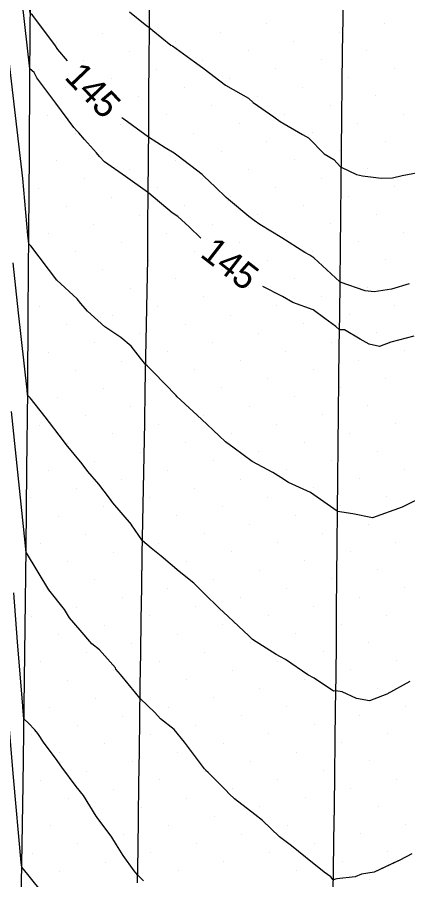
# Model space of a CAD drawing. Extents: x 2354170 to 2357230, y 866100 to 868290.
# Drawn here: x 2355332.5 to 2355362.2, y 866949.4 to 867015 of the extents above; entities that cross this region are included whole.
import ezdxf

# ---------------------------------------------------------------- set-up
doc = ezdxf.new("R2010")
doc.units = 0
for name, color, linetype in [('Default', 7, 'Continuous'), ('DTM Contours Major', 7, 'Continuous'), ('DTM Contours Major Text', 7, 'Continuous'), ('DTM Contours Minor', 7, 'Continuous'), ('Exist DTM Breakline', 7, 'Continuous'), ('Exist DTM Scan Elevation Point', 7, 'Continuous'), ('Exist Roads EOP', 7, 'Continuous')]:
    doc.layers.add(name, color=color, linetype=linetype)

msp = doc.modelspace()

# ---------------------------------------------------------------- linework, layer by layer
at = {"layer": 'Default'}
for points in [[(2355334.511, 866948.224), (2355333.27, 866949.773), (2355332.815, 866950.328), (2355332.783, 866950.683), (2355332.2, 866957.18), (2355331.83, 866961.401), (2355331.721, 866962.487), (2355331.466, 866965.56), (2355331.289, 866967.884), (2355329.945, 866980.267), (2355329.331, 866991.697), (2355329.295, 866992.621), (2355327.966, 867018.821)], [(2355346.433, 866998.193), (2355345.54, 866999.053), (2355344.678, 866999.838), (2355344.251, 867000.128), (2355342.482, 867001.614), (2355342.45, 867001.642), (2355342.432, 867001.653), (2355342.39, 867001.686), (2355340.707, 867002.899), (2355339.118, 867004.009), (2355338.717, 867004.421), (2355338.496, 867004.693), (2355337.578, 867005.702), (2355337.146, 867006.223), (2355337.003, 867006.361), (2355336.783, 867006.617), (2355335.399, 867008.468), (2355333.964, 867010.396), (2355333.768, 867010.799), (2355333.441, 867011.077), (2355332.67, 867017.86)], [(2355363.643, 866978.665), (2355361.733, 866977.731), (2355359.491, 866976.919), (2355357.997, 866977.204), (2355356.838, 866977.402), (2355356.834, 866977.401), (2355356.808, 866977.42), (2355354.768, 866978.842), (2355353.111, 866979.593), (2355352.516, 866979.969), (2355351.918, 866980.366), (2355350.326, 866981.19), (2355348.969, 866982.213), (2355348.318, 866982.686), (2355347.828, 866983.141), (2355346.474, 866984.429), (2355344.909, 866985.864), (2355344.611, 866986.145), (2355344.546, 866986.214), (2355342.845, 866988.006), (2355342.351, 866988.478), (2355342.251, 866988.563), (2355341.85, 866989.069), (2355341.144, 866989.966), (2355340.343, 866990.637), (2355339.129, 866991.452), (2355337.828, 866992.627), (2355337.298, 866993.215), (2355337.033, 866993.571), (2355335.479, 866994.996), (2355333.497, 866997.6), (2355333.353, 866997.752), (2355333.28, 866998.428), (2355332.899, 867002.733), (2355331.291, 867016.476)], [(2355341.009, 867015.423), (2355342.199, 867014.468), (2355342.313, 867014.387), (2355342.483, 867014.245), (2355342.523, 867014.219), (2355342.553, 867014.193), (2355342.595, 867014.155), (2355342.795, 867013.991), (2355344.16, 867012.887), (2355344.277, 867012.825), (2355345.96, 867011.626), (2355346.312, 867011.369), (2355346.7, 867011.072), (2355348.303, 867009.849), (2355350.053, 867008.851), (2355350.425, 867008.525), (2355351.978, 867007.439), (2355352.458, 867007.067), (2355354.175, 867006.083), (2355354.631, 867005.821), (2355355.801, 867004.61), (2355356.551, 867004.192), (2355357.043, 867003.633), (2355357.113, 867003.592), (2355358.278, 867003.038), (2355358.724, 867002.945), (2355360.14, 867002.765), (2355361.014, 867002.796), (2355361.732, 867002.961), (2355363.775, 867003.358)], [(2355362.322, 866964.444), (2355360.59, 866963.499), (2355359.262, 866962.981), (2355358.265, 866963.145), (2355357.173, 866963.656), (2355356.703, 866963.751), (2355356.518, 866963.71), (2355355.047, 866964.705), (2355354.579, 866964.965), (2355352.869, 866966.127), (2355352.481, 866966.324), (2355352.166, 866966.516), (2355350.365, 866967.656), (2355350.074, 866967.928), (2355348.525, 866969.406), (2355347.841, 866970.039), (2355346.686, 866971.157), (2355345.897, 866971.924), (2355344.795, 866972.831), (2355343.427, 866973.996), (2355342.666, 866974.604), (2355342.002, 866975.155), (2355341.167, 866976.375), (2355341.151, 866976.4), (2355339.732, 866978.058), (2355339.494, 866978.41), (2355338.68, 866979.474), (2355337.842, 866980.444), (2355337.415, 866981.021), (2355336.195, 866982.486), (2355335.989, 866982.772), (2355334.591, 866984.592), (2355333.455, 866986.041), (2355333.264, 866986.247), (2355333.22, 866986.662), (2355332.574, 866992.522), (2355332.165, 866996.306)], [(2355362.633, 866990.731), (2355360.872, 866990.291), (2355360.022, 866989.948), (2355359.232, 866990.121), (2355358.557, 866990.509), (2355357.369, 866991.213), (2355356.98, 866991.212), (2355356.712, 866991.479), (2355355.861, 866992.093), (2355354.977, 866992.751), (2355353.428, 866993.302), (2355352.637, 866993.746), (2355351.149, 866994.518)], [(2355361.447, 866950.797), (2355359.625, 866949.937), (2355358.657, 866949.789), (2355358.159, 866949.593), (2355356.769, 866949.419), (2355356.51, 866949.365), (2355356.325, 866949.572), (2355355.811, 866949.938), (2355354.381, 866951.072), (2355353.329, 866951.95), (2355352.417, 866952.635), (2355351.135, 866953.861), (2355350.536, 866954.322), (2355348.995, 866955.511), (2355348.585, 866955.904), (2355348.334, 866956.184), (2355346.983, 866957.513), (2355346.824, 866957.68), (2355346.789, 866957.72), (2355346.725, 866957.799), (2355345.192, 866959.838), (2355344.419, 866960.798), (2355343.367, 866961.61), (2355342.929, 866962.093), (2355341.819, 866963.167), (2355341.497, 866963.551), (2355340.315, 866964.978), (2355339.981, 866965.393), (2355339.939, 866965.491), (2355338.73, 866966.856), (2355338.152, 866967.32), (2355337.27, 866968.363), (2355336.457, 866969.29), (2355336.063, 866969.921), (2355334.867, 866971.417), (2355333.175, 866974.247), (2355333.147, 866974.275), (2355333.129, 866974.503), (2355333.072, 866975.032), (2355332.032, 866985.004)], [(2355342.076, 866949.271), (2355341.805, 866949.562), (2355341.628, 866949.726), (2355341.363, 866950.03), (2355340.516, 866951.214), (2355340.02, 866952.02), (2355339.671, 866952.615), (2355338.556, 866954.096), (2355338.502, 866954.169), (2355338.472, 866954.211), (2355337.503, 866955.782), (2355336.954, 866956.448), (2355335.875, 866957.924), (2355335.382, 866958.603), (2355334.532, 866959.755), (2355334.028, 866960.486), (2355333.818, 866960.77), (2355333.338, 866961.28), (2355332.985, 866961.605), (2355332.908, 866962.488), (2355332.899, 866962.573), (2355332.492, 866967.481), (2355332.209, 866971.194)]]:
    msp.add_lwpolyline(points, dxfattribs=at)
at = {"layer": 'DTM Contours Major'}
for points in [[(2355336.303, 867011.694), (2355335.572, 867012.562), (2355335.333, 867012.899), (2355333.629, 867015.18), (2355333.468, 867015.316), (2355333.291, 867016.872), (2355332.671, 867022.273), (2355332.307, 867025.754), (2355332.058, 867028.245), (2355330.594, 867033.279), (2355330.05, 867042.356), (2355330.032, 867043.008), (2355329.35, 867062.713), (2355329.265, 867063.765), (2355329.182, 867064.978), (2355329.13, 867066.301), (2355328.026, 867090.042), (2355327.902, 867092.94), (2355327.896, 867093.06), (2355327.797, 867096.169), (2355327.625, 867099.552), (2355327.316, 867110.35)], [(2355362.274, 866994.719), (2355360.939, 866994.304), (2355359.612, 866994.122), (2355358.929, 866994.194), (2355357.034, 866994.849), (2355357.021, 866994.849), (2355356.993, 866994.87), (2355355.037, 866996.709), (2355354.717, 866996.89), (2355354.348, 866997.098), (2355352.605, 866998.228), (2355350.917, 866999.225), (2355350.483, 866999.551), (2355350.089, 866999.838), (2355348.529, 867001.128), (2355348.365, 867001.291), (2355347.535, 867002.112), (2355346.7, 867002.895), (2355346.532, 867003.037), (2355344.717, 867004.429), (2355344.397, 867004.663), (2355343.732, 867005.073), (2355342.464, 867005.876), (2355341.249, 867006.77), (2355340.584, 867007.243), (2355340.435, 867007.357)]]:
    msp.add_lwpolyline(points, dxfattribs=at)
at = {"layer": 'DTM Contours Minor'}
msp.add_lwpolyline([(2355362.474, 866951.334), (2355361.574, 866950.857), (2355359.625, 866949.937), (2355358.657, 866949.789), (2355358.159, 866949.593), (2355356.769, 866949.419), (2355356.51, 866949.365), (2355356.325, 866949.572), (2355355.811, 866949.938), (2355354.381, 866951.072), (2355353.329, 866951.95), (2355352.417, 866952.635), (2355351.135, 866953.861), (2355350.536, 866954.322), (2355348.995, 866955.511), (2355348.585, 866955.904), (2355348.334, 866956.184), (2355346.983, 866957.513), (2355346.824, 866957.68), (2355346.789, 866957.72), (2355346.725, 866957.799), (2355345.192, 866959.838), (2355344.419, 866960.798), (2355343.367, 866961.61), (2355342.929, 866962.093), (2355341.819, 866963.167), (2355341.497, 866963.551), (2355340.315, 866964.978), (2355339.981, 866965.393), (2355339.939, 866965.491), (2355338.73, 866966.856), (2355338.152, 866967.32), (2355337.27, 866968.363), (2355336.457, 866969.29), (2355336.063, 866969.921), (2355334.867, 866971.417), (2355333.175, 866974.247), (2355333.147, 866974.275), (2355333.129, 866974.503), (2355333.072, 866975.032), (2355332.032, 866985.004)], dxfattribs=at)
at = {"layer": 'Exist DTM Breakline'}
for points in [[(2355356.481, 866947.397), (2355356.518, 866949.897), (2355356.554, 866952.396), (2355356.59, 866954.896), (2355356.622, 866957.396), (2355356.654, 866959.896), (2355356.686, 866962.395), (2355356.717, 866964.895), (2355356.74, 866967.395), (2355356.763, 866969.895), (2355356.785, 866972.395), (2355356.808, 866974.895), (2355356.834, 866977.395), (2355356.859, 866979.895), (2355356.884, 866982.394), (2355356.91, 866984.894), (2355356.938, 866987.394), (2355356.966, 866989.894), (2355356.993, 866992.394), (2355357.021, 866994.894), (2355357.048, 866997.394), (2355357.074, 866999.893), (2355357.1, 867002.393), (2355357.127, 867004.893), (2355357.157, 867007.393), (2355357.188, 867009.893), (2355357.219, 867012.393), (2355357.25, 867014.892), (2355357.28, 867017.392)], [(2355341.619, 866949.138), (2355341.657, 866951.638), (2355341.694, 866954.138), (2355341.73, 866956.638), (2355341.764, 866959.137), (2355341.798, 866961.637), (2355341.833, 866964.137), (2355341.869, 866966.637), (2355341.908, 866969.136), (2355341.946, 866971.636), (2355341.985, 866974.136), (2355342.027, 866976.635), (2355342.074, 866979.135), (2355342.12, 866981.634), (2355342.166, 866984.134), (2355342.213, 866986.634), (2355342.262, 866989.133), (2355342.311, 866991.633), (2355342.36, 866994.132), (2355342.394, 866996.632), (2355342.413, 866999.132), (2355342.432, 867001.632), (2355342.451, 867004.132), (2355342.469, 867006.632), (2355342.487, 867009.132), (2355342.504, 867011.632), (2355342.522, 867014.131), (2355342.542, 867016.631)]]:
    msp.add_lwpolyline(points, dxfattribs=at)
at = {"layer": 'Exist DTM Scan Elevation Point'}
for p, q in [((2355342.392, 867014.507), (2355342.392, 867014.507)), ((2355351.406, 867014.539), (2355351.406, 867014.539)), ((2355360.42, 867014.571), (2355360.42, 867014.571)), ((2355338.928, 867013.802), (2355338.928, 867013.802)), ((2355347.942, 867013.833), (2355347.942, 867013.833)), ((2355356.956, 867013.865), (2355356.956, 867013.865)), ((2355335.464, 867013.096), (2355335.464, 867013.096)), ((2355344.477, 867013.128), (2355344.477, 867013.128)), ((2355353.491, 867013.16), (2355353.491, 867013.16)), ((2355341.013, 867012.422), (2355341.013, 867012.422)), ((2355350.027, 867012.454), (2355350.027, 867012.454)), ((2355359.041, 867012.486), (2355359.041, 867012.486)), ((2355355.576, 867011.78), (2355355.576, 867011.78)), ((2355337.549, 867011.717), (2355337.549, 867011.717)), ((2355346.562, 867011.748), (2355346.562, 867011.748)), ((2355361.126, 867011.106), (2355361.126, 867011.106)), ((2355334.084, 867011.011), (2355334.084, 867011.011)), ((2355343.098, 867011.043), (2355343.098, 867011.043)), ((2355352.112, 867011.075), (2355352.112, 867011.075)), ((2355339.633, 867010.337), (2355339.633, 867010.337)), ((2355348.647, 867010.369), (2355348.647, 867010.369)), ((2355357.661, 867010.401), (2355357.661, 867010.401)), ((2355336.169, 867009.632), (2355336.169, 867009.632)), ((2355345.183, 867009.663), (2355345.183, 867009.663)), ((2355354.197, 867009.695), (2355354.197, 867009.695)), ((2355341.718, 867008.958), (2355341.718, 867008.958)), ((2355350.732, 867008.99), (2355350.732, 867008.99)), ((2355359.746, 867009.021), (2355359.746, 867009.021)), ((2355338.254, 867008.252), (2355338.254, 867008.252)), ((2355347.268, 867008.284), (2355347.268, 867008.284)), ((2355356.282, 867008.316), (2355356.282, 867008.316)), ((2355334.79, 867007.547), (2355334.79, 867007.547)), ((2355343.803, 867007.578), (2355343.803, 867007.578)), ((2355352.817, 867007.61), (2355352.817, 867007.61)), ((2355361.831, 867007.642), (2355361.831, 867007.642)), ((2355340.339, 867006.873), (2355340.339, 867006.873)), ((2355349.353, 867006.905), (2355349.353, 867006.905)), ((2355358.367, 867006.936), (2355358.367, 867006.936)), ((2355336.875, 867006.167), (2355336.875, 867006.167)), ((2355345.888, 867006.199), (2355345.888, 867006.199)), ((2355354.902, 867006.231), (2355354.902, 867006.231)), ((2355351.438, 867005.525), (2355351.438, 867005.525)), ((2355360.452, 867005.557), (2355360.452, 867005.557)), ((2355338.96, 867004.788), (2355338.96, 867004.788)), ((2355347.973, 867004.82), (2355347.973, 867004.82)), ((2355356.987, 867004.851), (2355356.987, 867004.851)), ((2355335.495, 867004.082), (2355335.495, 867004.082)), ((2355344.509, 867004.114), (2355344.509, 867004.114)), ((2355353.523, 867004.146), (2355353.523, 867004.146)), ((2355341.045, 867003.408), (2355341.045, 867003.408)), ((2355350.058, 867003.44), (2355350.058, 867003.44)), ((2355359.072, 867003.472), (2355359.072, 867003.472)), ((2355337.58, 867002.703), (2355337.58, 867002.703)), ((2355346.594, 867002.735), (2355346.594, 867002.735)), ((2355355.608, 867002.766), (2355355.608, 867002.766)), ((2355334.116, 867001.997), (2355334.116, 867001.997)), ((2355343.13, 867002.029), (2355343.13, 867002.029)), ((2355352.143, 867002.061), (2355352.143, 867002.061)), ((2355361.157, 867002.092), (2355361.157, 867002.092)), ((2355339.665, 867001.323), (2355339.665, 867001.323)), ((2355348.679, 867001.355), (2355348.679, 867001.355)), ((2355357.693, 867001.387), (2355357.693, 867001.387)), ((2355336.201, 867000.618), (2355336.201, 867000.618)), ((2355345.215, 867000.65), (2355345.215, 867000.65)), ((2355354.228, 867000.681), (2355354.228, 867000.681)), ((2355341.75, 866999.944), (2355341.75, 866999.944)), ((2355350.764, 866999.976), (2355350.764, 866999.976)), ((2355359.778, 867000.007), (2355359.778, 867000.007)), ((2355356.313, 866999.302), (2355356.313, 866999.302)), ((2355338.286, 866999.239), (2355338.286, 866999.239)), ((2355347.3, 866999.27), (2355347.3, 866999.27)), ((2355361.863, 866998.628), (2355361.863, 866998.628)), ((2355334.821, 866998.533), (2355334.821, 866998.533)), ((2355343.835, 866998.565), (2355343.835, 866998.565)), ((2355352.849, 866998.596), (2355352.849, 866998.596)), ((2355340.371, 866997.859), (2355340.371, 866997.859)), ((2355349.385, 866997.891), (2355349.385, 866997.891)), ((2355358.398, 866997.922), (2355358.398, 866997.922)), ((2355336.906, 866997.154), (2355336.906, 866997.154)), ((2355345.92, 866997.185), (2355345.92, 866997.185)), ((2355354.934, 866997.217), (2355354.934, 866997.217)), ((2355342.456, 866996.48), (2355342.456, 866996.48)), ((2355351.47, 866996.511), (2355351.47, 866996.511)), ((2355360.483, 866996.543), (2355360.483, 866996.543)), ((2355338.991, 866995.774), (2355338.991, 866995.774)), ((2355348.005, 866995.806), (2355348.005, 866995.806)), ((2355335.527, 866995.069), (2355335.527, 866995.069)), ((2355344.541, 866995.1), (2355344.541, 866995.1)), ((2355353.555, 866995.132), (2355353.555, 866995.132)), ((2355341.076, 866994.395), (2355341.076, 866994.395)), ((2355350.09, 866994.426), (2355350.09, 866994.426)), ((2355359.104, 866994.458), (2355359.104, 866994.458)), ((2355337.612, 866993.689), (2355337.612, 866993.689)), ((2355346.626, 866993.721), (2355346.626, 866993.721)), ((2355355.64, 866993.752), (2355355.64, 866993.752)), ((2355334.147, 866992.984), (2355334.147, 866992.984)), ((2355343.161, 866993.015), (2355343.161, 866993.015)), ((2355352.175, 866993.047), (2355352.175, 866993.047)), ((2355361.189, 866993.079), (2355361.189, 866993.079)), ((2355339.697, 866992.31), (2355339.697, 866992.31)), ((2355348.711, 866992.341), (2355348.711, 866992.341)), ((2355357.724, 866992.373), (2355357.724, 866992.373)), ((2355336.232, 866991.604), (2355336.232, 866991.604)), ((2355345.246, 866991.636), (2355345.246, 866991.636)), ((2355354.26, 866991.667), (2355354.26, 866991.667)), ((2355341.782, 866990.93), (2355341.782, 866990.93)), ((2355350.796, 866990.962), (2355350.796, 866990.962)), ((2355359.809, 866990.994), (2355359.809, 866990.994)), ((2355338.317, 866990.225), (2355338.317, 866990.225)), ((2355347.331, 866990.256), (2355347.331, 866990.256)), ((2355356.345, 866990.288), (2355356.345, 866990.288)), ((2355334.853, 866989.519), (2355334.853, 866989.519)), ((2355343.867, 866989.551), (2355343.867, 866989.551)), ((2355352.881, 866989.582), (2355352.881, 866989.582)), ((2355361.894, 866989.614), (2355361.894, 866989.614)), ((2355340.402, 866988.845), (2355340.402, 866988.845)), ((2355349.416, 866988.877), (2355349.416, 866988.877)), ((2355358.43, 866988.909), (2355358.43, 866988.909)), ((2355336.938, 866988.14), (2355336.938, 866988.14)), ((2355345.952, 866988.171), (2355345.952, 866988.171)), ((2355354.966, 866988.203), (2355354.966, 866988.203)), ((2355342.487, 866987.466), (2355342.487, 866987.466)), ((2355351.501, 866987.497), (2355351.501, 866987.497)), ((2355360.515, 866987.529), (2355360.515, 866987.529)), ((2355357.051, 866986.824), (2355357.051, 866986.824)), ((2355339.023, 866986.76), (2355339.023, 866986.76)), ((2355348.037, 866986.792), (2355348.037, 866986.792)), ((2355335.559, 866986.055), (2355335.559, 866986.055)), ((2355344.572, 866986.086), (2355344.572, 866986.086)), ((2355353.586, 866986.118), (2355353.586, 866986.118)), ((2355341.108, 866985.381), (2355341.108, 866985.381)), ((2355350.122, 866985.413), (2355350.122, 866985.413)), ((2355359.136, 866985.444), (2355359.136, 866985.444)), ((2355337.644, 866984.675), (2355337.644, 866984.675)), ((2355346.657, 866984.707), (2355346.657, 866984.707)), ((2355355.671, 866984.739), (2355355.671, 866984.739)), ((2355334.179, 866983.97), (2355334.179, 866983.97)), ((2355343.193, 866984.001), (2355343.193, 866984.001)), ((2355352.207, 866984.033), (2355352.207, 866984.033)), ((2355361.221, 866984.065), (2355361.221, 866984.065)), ((2355339.729, 866983.296), (2355339.729, 866983.296)), ((2355348.742, 866983.328), (2355348.742, 866983.328)), ((2355357.756, 866983.359), (2355357.756, 866983.359)), ((2355336.264, 866982.59), (2355336.264, 866982.59)), ((2355345.278, 866982.622), (2355345.278, 866982.622)), ((2355354.292, 866982.654), (2355354.292, 866982.654)), ((2355341.814, 866981.916), (2355341.814, 866981.916)), ((2355350.827, 866981.948), (2355350.827, 866981.948)), ((2355359.841, 866981.98), (2355359.841, 866981.98)), ((2355338.349, 866981.211), (2355338.349, 866981.211)), ((2355347.363, 866981.243), (2355347.363, 866981.243)), ((2355356.377, 866981.274), (2355356.377, 866981.274)), ((2355334.885, 866980.505), (2355334.885, 866980.505)), ((2355343.899, 866980.537), (2355343.899, 866980.537)), ((2355352.912, 866980.569), (2355352.912, 866980.569)), ((2355361.926, 866980.6), (2355361.926, 866980.6)), ((2355340.434, 866979.831), (2355340.434, 866979.831)), ((2355349.448, 866979.863), (2355349.448, 866979.863)), ((2355358.462, 866979.895), (2355358.462, 866979.895)), ((2355336.97, 866979.126), (2355336.97, 866979.126)), ((2355345.983, 866979.158), (2355345.983, 866979.158)), ((2355354.997, 866979.189), (2355354.997, 866979.189)), ((2355333.505, 866978.42), (2355333.505, 866978.42)), ((2355342.519, 866978.452), (2355342.519, 866978.452)), ((2355351.533, 866978.484), (2355351.533, 866978.484)), ((2355360.547, 866978.515), (2355360.547, 866978.515)), ((2355339.055, 866977.746), (2355339.055, 866977.746)), ((2355348.068, 866977.778), (2355348.068, 866977.778)), ((2355357.082, 866977.81), (2355357.082, 866977.81)), ((2355335.59, 866977.041), (2355335.59, 866977.041)), ((2355344.604, 866977.073), (2355344.604, 866977.073)), ((2355353.618, 866977.104), (2355353.618, 866977.104)), ((2355341.14, 866976.367), (2355341.14, 866976.367)), ((2355350.153, 866976.399), (2355350.153, 866976.399)), ((2355359.167, 866976.43), (2355359.167, 866976.43)), ((2355337.675, 866975.661), (2355337.675, 866975.661)), ((2355346.689, 866975.693), (2355346.689, 866975.693)), ((2355355.703, 866975.725), (2355355.703, 866975.725)), ((2355352.238, 866975.019), (2355352.238, 866975.019)), ((2355361.252, 866975.051), (2355361.252, 866975.051)), ((2355334.211, 866974.956), (2355334.211, 866974.956)), ((2355343.225, 866974.988), (2355343.225, 866974.988)), ((2355357.788, 866974.345), (2355357.788, 866974.345)), ((2355339.76, 866974.282), (2355339.76, 866974.282)), ((2355348.774, 866974.314), (2355348.774, 866974.314)), ((2355336.296, 866973.576), (2355336.296, 866973.576)), ((2355345.31, 866973.608), (2355345.31, 866973.608)), ((2355354.323, 866973.64), (2355354.323, 866973.64)), ((2355341.845, 866972.903), (2355341.845, 866972.903)), ((2355350.859, 866972.934), (2355350.859, 866972.934)), ((2355359.873, 866972.966), (2355359.873, 866972.966)), ((2355338.381, 866972.197), (2355338.381, 866972.197)), ((2355347.395, 866972.229), (2355347.395, 866972.229)), ((2355356.408, 866972.26), (2355356.408, 866972.26)), ((2355334.916, 866971.491), (2355334.916, 866971.491)), ((2355343.93, 866971.523), (2355343.93, 866971.523)), ((2355352.944, 866971.555), (2355352.944, 866971.555)), ((2355361.958, 866971.587), (2355361.958, 866971.587)), ((2355340.466, 866970.818), (2355340.466, 866970.818)), ((2355349.48, 866970.849), (2355349.48, 866970.849)), ((2355358.493, 866970.881), (2355358.493, 866970.881)), ((2355337.001, 866970.112), (2355337.001, 866970.112)), ((2355346.015, 866970.144), (2355346.015, 866970.144)), ((2355355.029, 866970.175), (2355355.029, 866970.175)), ((2355333.537, 866969.406), (2355333.537, 866969.406)), ((2355342.551, 866969.438), (2355342.551, 866969.438)), ((2355351.565, 866969.47), (2355351.565, 866969.47)), ((2355360.578, 866969.502), (2355360.578, 866969.502)), ((2355339.086, 866968.733), (2355339.086, 866968.733)), ((2355348.1, 866968.764), (2355348.1, 866968.764)), ((2355357.114, 866968.796), (2355357.114, 866968.796)), ((2355335.622, 866968.027), (2355335.622, 866968.027)), ((2355344.636, 866968.059), (2355344.636, 866968.059)), ((2355353.65, 866968.09), (2355353.65, 866968.09)), ((2355341.171, 866967.353), (2355341.171, 866967.353)), ((2355350.185, 866967.385), (2355350.185, 866967.385)), ((2355359.199, 866967.417), (2355359.199, 866967.417)), ((2355337.707, 866966.648), (2355337.707, 866966.648)), ((2355346.721, 866966.679), (2355346.721, 866966.679)), ((2355355.735, 866966.711), (2355355.735, 866966.711)), ((2355334.242, 866965.942), (2355334.242, 866965.942)), ((2355343.256, 866965.974), (2355343.256, 866965.974)), ((2355352.27, 866966.005), (2355352.27, 866966.005)), ((2355361.284, 866966.037), (2355361.284, 866966.037)), ((2355339.792, 866965.268), (2355339.792, 866965.268)), ((2355348.806, 866965.3), (2355348.806, 866965.3)), ((2355357.82, 866965.332), (2355357.82, 866965.332)), ((2355336.327, 866964.563), (2355336.327, 866964.563)), ((2355345.341, 866964.594), (2355345.341, 866964.594)), ((2355354.355, 866964.626), (2355354.355, 866964.626)), ((2355350.891, 866963.92), (2355350.891, 866963.92)), ((2355359.905, 866963.952), (2355359.905, 866963.952)), ((2355338.412, 866963.183), (2355338.412, 866963.183)), ((2355347.426, 866963.215), (2355347.426, 866963.215)), ((2355356.44, 866963.247), (2355356.44, 866963.247)), ((2355352.976, 866962.541), (2355352.976, 866962.541)), ((2355361.99, 866962.573), (2355361.99, 866962.573)), ((2355334.948, 866962.478), (2355334.948, 866962.478)), ((2355343.962, 866962.509), (2355343.962, 866962.509)), ((2355358.525, 866961.867), (2355358.525, 866961.867)), ((2355340.497, 866961.804), (2355340.497, 866961.804)), ((2355349.511, 866961.835), (2355349.511, 866961.835)), ((2355337.033, 866961.098), (2355337.033, 866961.098)), ((2355346.047, 866961.13), (2355346.047, 866961.13)), ((2355355.061, 866961.162), (2355355.061, 866961.162)), ((2355333.569, 866960.393), (2355333.569, 866960.393)), ((2355342.582, 866960.424), (2355342.582, 866960.424)), ((2355351.596, 866960.456), (2355351.596, 866960.456)), ((2355360.61, 866960.488), (2355360.61, 866960.488)), ((2355339.118, 866959.719), (2355339.118, 866959.719)), ((2355348.132, 866959.75), (2355348.132, 866959.75)), ((2355357.146, 866959.782), (2355357.146, 866959.782)), ((2355335.654, 866959.013), (2355335.654, 866959.013)), ((2355344.667, 866959.045), (2355344.667, 866959.045)), ((2355353.681, 866959.077), (2355353.681, 866959.077)), ((2355341.203, 866958.339), (2355341.203, 866958.339)), ((2355350.217, 866958.371), (2355350.217, 866958.371)), ((2355359.231, 866958.403), (2355359.231, 866958.403)), ((2355337.739, 866957.634), (2355337.739, 866957.634)), ((2355346.752, 866957.665), (2355346.752, 866957.665)), ((2355355.766, 866957.697), (2355355.766, 866957.697)), ((2355334.274, 866956.928), (2355334.274, 866956.928)), ((2355343.288, 866956.96), (2355343.288, 866956.96)), ((2355352.302, 866956.992), (2355352.302, 866956.992)), ((2355361.316, 866957.023), (2355361.316, 866957.023)), ((2355339.824, 866956.254), (2355339.824, 866956.254)), ((2355348.837, 866956.286), (2355348.837, 866956.286)), ((2355357.851, 866956.318), (2355357.851, 866956.318)), ((2355336.359, 866955.549), (2355336.359, 866955.549)), ((2355345.373, 866955.581), (2355345.373, 866955.581)), ((2355354.387, 866955.612), (2355354.387, 866955.612)), ((2355341.909, 866954.875), (2355341.909, 866954.875)), ((2355350.922, 866954.907), (2355350.922, 866954.907)), ((2355359.936, 866954.938), (2355359.936, 866954.938)), ((2355338.444, 866954.169), (2355338.444, 866954.169)), ((2355347.458, 866954.201), (2355347.458, 866954.201)), ((2355356.472, 866954.233), (2355356.472, 866954.233)), ((2355334.98, 866953.464), (2355334.98, 866953.464)), ((2355343.994, 866953.496), (2355343.994, 866953.496)), ((2355353.007, 866953.527), (2355353.007, 866953.527)), ((2355362.021, 866953.559), (2355362.021, 866953.559)), ((2355340.529, 866952.79), (2355340.529, 866952.79)), ((2355349.543, 866952.822), (2355349.543, 866952.822)), ((2355358.557, 866952.853), (2355358.557, 866952.853)), ((2355337.065, 866952.084), (2355337.065, 866952.084)), ((2355346.079, 866952.116), (2355346.079, 866952.116)), ((2355355.092, 866952.148), (2355355.092, 866952.148)), ((2355333.6, 866951.379), (2355333.6, 866951.379)), ((2355342.614, 866951.411), (2355342.614, 866951.411)), ((2355351.628, 866951.442), (2355351.628, 866951.442)), ((2355360.642, 866951.474), (2355360.642, 866951.474)), ((2355339.15, 866950.705), (2355339.15, 866950.705)), ((2355348.164, 866950.737), (2355348.164, 866950.737)), ((2355357.177, 866950.768), (2355357.177, 866950.768)), ((2355353.713, 866950.063), (2355353.713, 866950.063)), ((2355335.685, 866949.999), (2355335.685, 866949.999)), ((2355344.699, 866950.031), (2355344.699, 866950.031)), ((2355359.262, 866949.389), (2355359.262, 866949.389))]:
    msp.add_line(p, q, dxfattribs=at)
at = {"layer": 'Exist Roads EOP'}
msp.add_lwpolyline([(2355332.722, 866944.582), (2355332.819, 866950.581), (2355332.912, 866956.581), (2355332.999, 866962.58), (2355333.079, 866968.579), (2355333.15, 866974.579), (2355333.213, 866980.579), (2355333.267, 866986.578), (2355333.315, 866992.578), (2355333.359, 866998.578), (2355333.399, 867004.578), (2355333.438, 867010.578), (2355333.476, 867016.578)], dxfattribs=at)

# ---------------------------------------------------------------- texts
at = {"layer": 'Default'}
msp.add_text('145', height=2, rotation=322.07157, dxfattribs=at).set_placement((2355346.293, 866996.852))
at = {"layer": 'DTM Contours Major Text'}
msp.add_text('145', height=2, rotation=313.61367, dxfattribs=at).set_placement((2355335.984, 867010.394))

doc.saveas('drawing.dxf')
